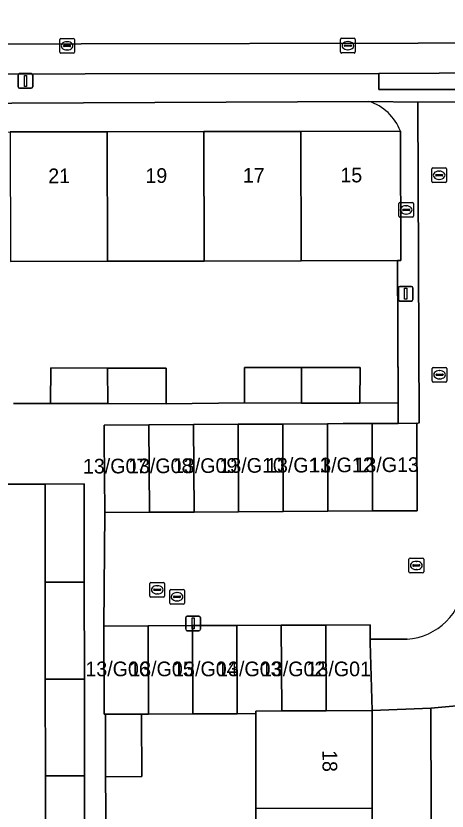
# Model space of a CAD drawing. Extents: x 160732 to 162107, y 387428 to 388479.
# Drawn here: x 161189.1 to 161218.5, y 388000.6 to 388054.8 of the extents above; entities that cross this region are included whole.
import ezdxf

# ---------------------------------------------------------------- set-up
doc = ezdxf.new("R2010")
doc.units = 0
for name, color, linetype in [('IMGEO_Erf', 7, 'Continuous'), ('IMGEO_Kolk', 7, 'Continuous'), ('IMGEO_Lichtmast', 7, 'Continuous'), ('IMGEO_Muur', 7, 'Continuous'), ('IMGEO_Pand', 7, 'Continuous'), ('IMGEO_Pand_nummerreeks', 7, 'Continuous'), ('IMGEO_Parkeervlak_open', 7, 'Continuous'), ('IMGEO_Rijbaan_lokaal_open', 7, 'Continuous'), ('IMGEO_Rioolput', 7, 'Continuous'), ('IMGEO_Voetpad_open', 7, 'Continuous')]:
    doc.layers.add(name, color=color, linetype=linetype)

msp = doc.modelspace()

# ---------------------------------------------------------------- linework, layer by layer
at = {"layer": 'IMGEO_Erf'}
for points in [[(161213.161, 388048.984), (161169.409, 388048.766)], [(161166.304, 388045.867), (161166.312, 388042.342), (161168.865, 388042.351), (161168.85, 388046.865), (161175.539, 388046.877), (161182.139, 388046.889), (161188.739, 388046.901), (161195.338, 388046.913), (161201.938, 388046.925), (161208.538, 388046.937), (161215.313, 388046.949)], [(161188.964, 388028.402), (161191.501, 388028.397), (161191.506, 388030.816), (161195.382, 388030.808), (161199.367, 388030.799), (161199.362, 388028.38), (161204.701, 388028.433), (161204.706, 388030.852), (161208.582, 388030.844), (161212.567, 388030.835), (161212.562, 388028.416), (161215.154, 388028.426), (161215.114, 388038.133), (161208.562, 388038.118), (161201.962, 388038.103), (161195.362, 388038.088), (161188.763, 388038.073)], [(161217.501, 387972.088), (161217.385, 388007.635), (161213.381, 388007.464), (161213.401, 388000.818), (161213.419, 387994.788), (161213.437, 387988.599), (161213.456, 387982.408), (161213.474, 387976.219), (161213.493, 387970.018), (161215.578, 387970.041)], [(161205.482, 388000), (161205.48, 388000.783), (161205.462, 388007.256), (161204.21, 388007.252), (161201.188, 388007.241), (161198.166, 388007.23), (161197.693, 388007.228), (161197.694, 388007.057), (161197.712, 388002.962), (161195.244, 388002.95), (161195.254, 388000.737), (161195.262, 387998.958)]]:
    msp.add_lwpolyline(points, dxfattribs=at)
msp.add_lwpolyline([(161191.149, 388003.008), (161191.138, 388009.608), (161191.127, 388016.208), (161191.117, 388022.903), (161183.178, 388022.893), (161183.195, 388016.187), (161183.212, 388009.587), (161183.228, 388002.987), (161183.236, 388000), (161183.245, 387996.384), (161183.262, 387989.793), (161183.278, 387983.202), (161183.295, 387976.611), (161183.299, 387974.882), (161183.312, 387969.882), (161191.218, 387969.859), (161191.188, 387973.723), (161193.651, 387973.742), (161193.647, 387976.631), (161191.192, 387976.627), (161191.181, 387983.222), (161191.171, 387989.814), (161191.16, 387996.405)], close=True, dxfattribs=at)
msp.add_arc((161212.142, 388045.751), 3.39, 20.6953, 72.506, dxfattribs=at)
at = {"layer": 'IMGEO_Kolk'}
for p, q in [((161192.118, 388052.339), (161192.118, 388053.191)), ((161192.193, 388053.265), (161193.045, 388053.265)), ((161192.606, 388053.045), (161192.631, 388053.045)), ((161193.119, 388053.191), (161193.119, 388052.339)), ((161211.241, 388052.353), (161211.241, 388053.205)), ((161211.316, 388053.279), (161212.168, 388053.279)), ((161211.729, 388053.059), (161211.754, 388053.059)), ((161212.242, 388053.205), (161212.242, 388052.353)), ((161192.377, 388052.759), (161192.377, 388052.771)), ((161192.815, 388052.722), (161192.417, 388052.722)), ((161192.42, 388052.808), (161192.818, 388052.808)), ((161192.629, 388052.485), (161192.604, 388052.485)), ((161192.861, 388052.771), (161192.861, 388052.759)), ((161211.5, 388052.773), (161211.5, 388052.785)), ((161211.938, 388052.736), (161211.54, 388052.736)), ((161211.543, 388052.822), (161211.941, 388052.822)), ((161211.752, 388052.499), (161211.727, 388052.499)), ((161211.984, 388052.785), (161211.984, 388052.773)), ((161193.045, 388052.265), (161192.193, 388052.265)), ((161212.168, 388052.279), (161211.316, 388052.279)), ((161217.453, 388043.522), (161217.453, 388044.374)), ((161217.528, 388044.448), (161218.38, 388044.448)), ((161217.941, 388044.228), (161217.966, 388044.228)), ((161218.454, 388044.374), (161218.454, 388043.522)), ((161217.712, 388043.942), (161217.712, 388043.954)), ((161218.15, 388043.905), (161217.752, 388043.905)), ((161217.755, 388043.991), (161218.153, 388043.991)), ((161217.964, 388043.668), (161217.939, 388043.668)), ((161218.196, 388043.954), (161218.196, 388043.942)), ((161218.38, 388043.448), (161217.528, 388043.448)), ((161217.48, 388029.926), (161217.48, 388030.778)), ((161217.555, 388030.852), (161218.407, 388030.852)), ((161217.968, 388030.632), (161217.993, 388030.632)), ((161218.481, 388030.778), (161218.481, 388029.926)), ((161217.739, 388030.346), (161217.739, 388030.358)), ((161218.177, 388030.309), (161217.779, 388030.309)), ((161217.782, 388030.395), (161218.18, 388030.395)), ((161218.223, 388030.358), (161218.223, 388030.346)), ((161218.407, 388029.852), (161217.555, 388029.852)), ((161217.991, 388030.072), (161217.966, 388030.072)), ((161215.899, 388016.929), (161215.899, 388017.781)), ((161215.974, 388017.855), (161216.826, 388017.855)), ((161216.387, 388017.635), (161216.412, 388017.635)), ((161216.9, 388017.781), (161216.9, 388016.929)), ((161216.158, 388017.349), (161216.158, 388017.361)), ((161216.596, 388017.312), (161216.198, 388017.312)), ((161216.201, 388017.398), (161216.599, 388017.398)), ((161216.41, 388017.075), (161216.385, 388017.075)), ((161216.642, 388017.361), (161216.642, 388017.349)), ((161216.826, 388016.855), (161215.974, 388016.855)), ((161199.605, 388014.795), (161199.605, 388015.647)), ((161199.68, 388015.721), (161200.532, 388015.721)), ((161200.093, 388015.501), (161200.118, 388015.501)), ((161200.606, 388015.647), (161200.606, 388014.795)), ((161199.864, 388015.215), (161199.864, 388015.227)), ((161200.302, 388015.178), (161199.904, 388015.178)), ((161199.907, 388015.264), (161200.305, 388015.264)), ((161200.116, 388014.941), (161200.091, 388014.941)), ((161200.348, 388015.227), (161200.348, 388015.215)), ((161200.532, 388014.721), (161199.68, 388014.721))]:
    msp.add_line(p, q, dxfattribs=at)
for points in [[(161192.118, 388052.339), (161192.118, 388053.191)], [(161192.193, 388053.265), (161193.045, 388053.265)], [(161193.119, 388053.191), (161193.119, 388052.339)], [(161211.241, 388052.353), (161211.241, 388053.205)], [(161211.316, 388053.279), (161212.168, 388053.279)], [(161212.242, 388053.205), (161212.242, 388052.353)], [(161193.045, 388052.265), (161192.193, 388052.265)], [(161212.168, 388052.279), (161211.316, 388052.279)], [(161217.453, 388043.522), (161217.453, 388044.374)], [(161217.528, 388044.448), (161218.38, 388044.448)], [(161218.454, 388044.374), (161218.454, 388043.522)], [(161218.38, 388043.448), (161217.528, 388043.448)], [(161217.48, 388029.926), (161217.48, 388030.778)], [(161217.555, 388030.852), (161218.407, 388030.852)], [(161218.481, 388030.778), (161218.481, 388029.926)], [(161218.407, 388029.852), (161217.555, 388029.852)], [(161215.899, 388016.929), (161215.899, 388017.781)], [(161215.974, 388017.855), (161216.826, 388017.855)], [(161216.9, 388017.781), (161216.9, 388016.929)], [(161216.826, 388016.855), (161215.974, 388016.855)], [(161199.605, 388014.795), (161199.605, 388015.647)], [(161199.68, 388015.721), (161200.532, 388015.721)], [(161200.606, 388015.647), (161200.606, 388014.795)], [(161200.532, 388014.721), (161199.68, 388014.721)]]:
    msp.add_lwpolyline(points, dxfattribs=at)
for centre, radius, start, end in [((161192.195, 388053.189), 0.0765, 91.552, 178.448), ((161192.195, 388053.189), 0.0765, 91.552, 178.448), ((161193.043, 388053.189), 0.0765, 1.552, 88.448), ((161193.043, 388053.189), 0.0765, 1.552, 88.448), ((161211.318, 388053.203), 0.0765, 91.552, 178.448), ((161211.318, 388053.203), 0.0765, 91.552, 178.448), ((161212.166, 388053.203), 0.0765, 1.552, 88.448), ((161212.166, 388053.203), 0.0765, 1.552, 88.448), ((161192.195, 388052.341), 0.0765, 181.552, 268.448), ((161192.195, 388052.341), 0.0765, 181.552, 268.448), ((161192.417, 388052.768), 0.0403, 85.8775, 175.7526), ((161192.414, 388052.758), 0.0366, 178.938, 274.7102), ((161192.818, 388052.765), 0.043, 264.8664, 352.4533), ((161192.822, 388052.77), 0.0386, 1.7309, 96.639), ((161193.043, 388052.341), 0.0765, 271.552, 358.448), ((161193.043, 388052.341), 0.0765, 271.552, 358.448), ((161211.318, 388052.355), 0.0765, 181.552, 268.448), ((161211.318, 388052.355), 0.0765, 181.552, 268.448), ((161211.54, 388052.782), 0.0403, 85.8775, 175.7526), ((161211.537, 388052.772), 0.0366, 178.938, 274.7102), ((161211.941, 388052.779), 0.043, 264.8664, 352.4533), ((161211.945, 388052.784), 0.0386, 1.7309, 96.639), ((161212.166, 388052.355), 0.0765, 271.552, 358.448), ((161212.166, 388052.355), 0.0765, 271.552, 358.448), ((161217.53, 388044.372), 0.0765, 91.552, 178.448), ((161217.53, 388044.372), 0.0765, 91.552, 178.448), ((161218.378, 388044.372), 0.0765, 1.552, 88.448), ((161218.378, 388044.372), 0.0765, 1.552, 88.448), ((161217.752, 388043.951), 0.0403, 85.8775, 175.7526), ((161217.749, 388043.941), 0.0366, 178.938, 274.7102), ((161218.153, 388043.948), 0.043, 264.8664, 352.4533), ((161218.157, 388043.953), 0.0386, 1.7309, 96.639), ((161217.53, 388043.524), 0.0765, 181.552, 268.448), ((161217.53, 388043.524), 0.0765, 181.552, 268.448), ((161218.378, 388043.524), 0.0765, 271.552, 358.448), ((161218.378, 388043.524), 0.0765, 271.552, 358.448), ((161217.557, 388030.776), 0.0765, 91.552, 178.448), ((161217.557, 388030.776), 0.0765, 91.552, 178.448), ((161218.405, 388030.776), 0.0765, 1.552, 88.448), ((161218.405, 388030.776), 0.0765, 1.552, 88.448), ((161217.779, 388030.355), 0.0403, 85.8775, 175.7526), ((161217.776, 388030.345), 0.0366, 178.938, 274.7102), ((161218.18, 388030.352), 0.043, 264.8664, 352.4533), ((161218.184, 388030.357), 0.0386, 1.7309, 96.639), ((161217.557, 388029.928), 0.0765, 181.552, 268.448), ((161217.557, 388029.928), 0.0765, 181.552, 268.448), ((161218.405, 388029.928), 0.0765, 271.552, 358.448), ((161218.405, 388029.928), 0.0765, 271.552, 358.448), ((161215.976, 388017.779), 0.0765, 91.552, 178.448), ((161215.976, 388017.779), 0.0765, 91.552, 178.448), ((161216.824, 388017.779), 0.0765, 1.552, 88.448), ((161216.824, 388017.779), 0.0765, 1.552, 88.448), ((161216.198, 388017.358), 0.0403, 85.8775, 175.7526), ((161216.195, 388017.348), 0.0366, 178.938, 274.7102), ((161216.599, 388017.355), 0.043, 264.8664, 352.4533), ((161216.603, 388017.36), 0.0386, 1.7309, 96.639), ((161215.976, 388016.931), 0.0765, 181.552, 268.448), ((161215.976, 388016.931), 0.0765, 181.552, 268.448), ((161216.824, 388016.931), 0.0765, 271.552, 358.448), ((161216.824, 388016.931), 0.0765, 271.552, 358.448), ((161199.682, 388015.645), 0.0765, 91.552, 178.448), ((161199.682, 388015.645), 0.0765, 91.552, 178.448), ((161200.53, 388015.645), 0.0765, 1.552, 88.448), ((161200.53, 388015.645), 0.0765, 1.552, 88.448), ((161199.904, 388015.224), 0.0403, 85.8775, 175.7526), ((161199.901, 388015.214), 0.0366, 178.938, 274.7102), ((161200.305, 388015.221), 0.043, 264.8664, 352.4533), ((161200.309, 388015.226), 0.0386, 1.7309, 96.639), ((161199.682, 388014.797), 0.0765, 181.552, 268.448), ((161199.682, 388014.797), 0.0765, 181.552, 268.448), ((161200.53, 388014.797), 0.0765, 271.552, 358.448), ((161200.53, 388014.797), 0.0765, 271.552, 358.448)]:
    msp.add_arc(centre, radius, start, end, dxfattribs=at)
for centre, major_axis, ratio, start_param, end_param in [((161192.605, 388052.765), (-0.387, 0.002), 0.722429, 4.712389, 7.853982), ((161192.63, 388052.765), (-0.39, 0.002), 0.717154, 1.570796, 4.712389), ((161211.728, 388052.779), (-0.387, 0.002), 0.722429, 4.712389, 7.853982), ((161211.753, 388052.779), (-0.39, 0.002), 0.717154, 1.570796, 4.712389), ((161217.94, 388043.948), (-0.387, 0.002), 0.722429, 4.712389, 7.853982), ((161217.965, 388043.948), (-0.39, 0.002), 0.717154, 1.570796, 4.712389), ((161217.967, 388030.352), (-0.387, 0.002), 0.722429, 4.712389, 7.853982), ((161217.992, 388030.352), (-0.39, 0.002), 0.717154, 1.570796, 4.712389), ((161216.386, 388017.355), (-0.387, 0.002), 0.722429, 4.712389, 7.853982), ((161216.411, 388017.355), (-0.39, 0.002), 0.717154, 1.570796, 4.712389), ((161200.092, 388015.221), (-0.387, 0.002), 0.722429, 4.712389, 7.853982), ((161200.117, 388015.221), (-0.39, 0.002), 0.717154, 1.570796, 4.712389)]:
    msp.add_ellipse(centre, major_axis=major_axis, ratio=ratio, start_param=start_param, end_param=end_param, dxfattribs=at)
at = {"layer": 'IMGEO_Lichtmast'}
for p, q in [((161189.29, 388049.971), (161189.29, 388050.771)), ((161189.29, 388050.771), (161189.29, 388049.971)), ((161189.39, 388050.871), (161190.18, 388050.871)), ((161190.18, 388050.871), (161189.39, 388050.871)), ((161190.28, 388050.771), (161190.28, 388049.971)), ((161190.28, 388049.971), (161190.28, 388050.771)), ((161190.18, 388049.871), (161189.39, 388049.871)), ((161189.39, 388049.871), (161190.18, 388049.871)), ((161215.176, 388035.475), (161215.176, 388036.275)), ((161215.176, 388036.275), (161215.176, 388035.475)), ((161215.276, 388036.375), (161216.066, 388036.375)), ((161216.066, 388036.375), (161215.276, 388036.375)), ((161216.166, 388036.275), (161216.166, 388035.475)), ((161216.166, 388035.475), (161216.166, 388036.275)), ((161216.066, 388035.375), (161215.276, 388035.375)), ((161215.276, 388035.375), (161216.066, 388035.375)), ((161200.806, 388013.903), (161201.596, 388013.903)), ((161201.596, 388013.903), (161200.806, 388013.903)), ((161200.706, 388013.003), (161200.706, 388013.803)), ((161200.706, 388013.803), (161200.706, 388013.003)), ((161201.696, 388013.803), (161201.696, 388013.003)), ((161201.696, 388013.003), (161201.696, 388013.803)), ((161201.596, 388012.903), (161200.806, 388012.903)), ((161200.806, 388012.903), (161201.596, 388012.903))]:
    msp.add_line(p, q, dxfattribs=at)
for points in [[(161189.71, 388050.746), (161189.86, 388050.746), (161189.86, 388049.996), (161189.71, 388049.996), (161189.71, 388050.746)], [(161215.596, 388036.25), (161215.746, 388036.25), (161215.746, 388035.5), (161215.596, 388035.5), (161215.596, 388036.25)], [(161201.126, 388013.778), (161201.276, 388013.778), (161201.276, 388013.028), (161201.126, 388013.028), (161201.126, 388013.778)]]:
    msp.add_lwpolyline(points, dxfattribs=at)
for centre, start, end in [((161189.39, 388050.771), 90, 180), ((161189.39, 388050.771), 90, 180), ((161190.18, 388050.771), 0, 90), ((161190.18, 388050.771), 360, 90), ((161189.39, 388049.971), 180, 270), ((161189.39, 388049.971), 180, 270), ((161190.18, 388049.971), 270, 0), ((161190.18, 388049.971), 270, 0), ((161215.276, 388036.275), 90, 180), ((161215.276, 388036.275), 90, 180), ((161216.066, 388036.275), 0, 90), ((161216.066, 388036.275), 360, 90), ((161215.276, 388035.475), 180, 270), ((161215.276, 388035.475), 180, 270), ((161216.066, 388035.475), 270, 0), ((161216.066, 388035.475), 270, 0), ((161200.806, 388013.803), 90, 180), ((161200.806, 388013.803), 90, 180), ((161201.596, 388013.803), 0, 90), ((161201.596, 388013.803), 360, 90), ((161200.806, 388013.003), 180, 270), ((161200.806, 388013.003), 180, 270), ((161201.596, 388013.003), 270, 0), ((161201.596, 388013.003), 270, 0)]:
    msp.add_arc(centre, 0.1, start, end, dxfattribs=at)
at = {"layer": 'IMGEO_Muur'}
msp.add_lwpolyline([(161215.114, 388038.133), (161215.153, 388028.49)], dxfattribs=at)
at = {"layer": 'IMGEO_Pand'}
for points in [[(161195.362, 388038.088), (161195.338, 388046.913), (161188.739, 388046.901), (161188.763, 388038.073)], [(161201.962, 388038.103), (161201.938, 388046.925), (161195.338, 388046.913), (161195.362, 388038.088)], [(161208.562, 388038.118), (161208.538, 388046.937), (161201.938, 388046.925), (161201.962, 388038.103)], [(161215.114, 388038.133), (161215.353, 388038.134), (161215.313, 388046.949), (161208.538, 388046.937), (161208.562, 388038.118)], [(161191.506, 388030.816), (161191.501, 388028.397), (161195.389, 388028.389), (161195.382, 388030.808)], [(161199.362, 388028.38), (161199.367, 388030.799), (161195.382, 388030.808), (161195.389, 388028.389)], [(161208.582, 388030.844), (161204.706, 388030.852), (161204.701, 388028.433), (161208.589, 388028.425)], [(161208.589, 388028.425), (161212.562, 388028.416), (161212.567, 388030.835), (161208.582, 388030.844)], [(161195.155, 388025.96), (161195.184, 388020.96), (161198.224, 388020.978), (161198.189, 388026.941), (161195.15, 388026.923)], [(161198.189, 388026.941), (161198.224, 388020.978), (161201.262, 388020.996), (161201.228, 388026.958)], [(161201.228, 388026.958), (161201.262, 388020.996), (161204.301, 388021.014), (161204.267, 388026.976)], [(161204.267, 388026.976), (161204.301, 388021.014), (161207.34, 388021.031), (161207.305, 388026.994)], [(161210.344, 388027.012), (161207.305, 388026.994), (161207.34, 388021.031), (161210.379, 388021.049)], [(161210.344, 388027.012), (161210.379, 388021.049), (161213.418, 388021.067), (161213.383, 388027.03), (161211.423, 388027.018)], [(161216.457, 388021.085), (161216.422, 388027.018), (161216.422, 388027.047), (161215.171, 388027.04), (161213.383, 388027.03), (161213.418, 388021.067)], [(161191.127, 388016.208), (161193.784, 388016.214), (161193.773, 388022.907), (161191.117, 388022.903)], [(161193.784, 388016.214), (161191.127, 388016.208), (161191.138, 388009.608), (161193.795, 388009.614)], [(161210.253, 388007.45), (161210.228, 388013.29), (161207.206, 388013.278), (161207.231, 388007.436)], [(161210.228, 388013.29), (161210.253, 388007.45), (161213.381, 388007.464), (161213.255, 388012.113), (161213.254, 388012.326), (161213.25, 388013.303)], [(161198.141, 388013.24), (161195.119, 388013.227), (161195.145, 388007.219), (161195.225, 388007.219), (161197.693, 388007.228), (161198.166, 388007.23)], [(161201.188, 388007.241), (161201.163, 388013.252), (161198.141, 388013.24), (161198.166, 388007.23)], [(161204.21, 388007.252), (161204.184, 388013.265), (161201.163, 388013.252), (161201.188, 388007.241)], [(161207.231, 388007.436), (161207.206, 388013.278), (161204.184, 388013.265), (161204.21, 388007.252), (161205.462, 388007.256), (161205.462, 388007.428)], [(161193.795, 388009.614), (161191.138, 388009.608), (161191.149, 388003.008), (161193.806, 388003.014)], [(161210.253, 388007.45), (161207.231, 388007.436), (161205.462, 388007.428), (161205.462, 388007.256), (161205.48, 388000.783), (161213.401, 388000.818), (161213.381, 388007.464)], [(161197.693, 388007.228), (161195.225, 388007.219), (161195.226, 388007.019), (161195.244, 388002.95), (161197.712, 388002.962), (161197.694, 388007.057)], [(161193.806, 388003.014), (161191.149, 388003.008), (161191.16, 387996.405), (161193.816, 387996.413)], [(161213.401, 388000.818), (161205.48, 388000.783), (161205.482, 388000), (161205.497, 387994.728), (161213.419, 387994.788)]]:
    msp.add_lwpolyline(points, close=True, dxfattribs=at)
at = {"layer": 'IMGEO_Parkeervlak_open'}
for points in [[(161293.331, 388053.085), (161265.928, 388053.054), (161262.413, 388053.043), (161170.608, 388052.85)], [(161173.827, 388050.837), (161213.836, 388050.887), (161222.055, 388050.928), (161280.986, 388051.09), (161290.368, 388051.014), (161291.09, 388051.406), (161292.241, 388052.535)]]:
    msp.add_lwpolyline(points, dxfattribs=at)
at = {"layer": 'IMGEO_Rijbaan_lokaal_open'}
msp.add_lwpolyline([(161262.413, 388053.043), (161262.397, 388058.009), (161168.683, 388057.787), (161168.664, 388052.88), (161170.608, 388052.85)], close=True, dxfattribs=at)
msp.add_lwpolyline([(161219.675, 388016.166), (161219.668, 388048.943), (161216.511, 388048.935), (161216.589, 388027.069), (161216.422, 388027.018), (161216.457, 388021.085), (161213.418, 388021.067), (161210.379, 388021.049), (161207.34, 388021.031), (161204.301, 388021.014), (161201.262, 388020.996), (161198.224, 388020.978), (161195.184, 388020.96), (161195.119, 388013.227), (161198.141, 388013.24), (161201.163, 388013.252), (161204.184, 388013.265), (161207.206, 388013.278), (161210.228, 388013.29), (161213.25, 388013.303), (161213.254, 388012.326), (161215.767, 388012.326)], dxfattribs=at)
msp.add_arc((161215.439, 388016.568), 4.255, 274.4192, 354.5751, dxfattribs=at)
at = {"layer": 'IMGEO_Rioolput'}
for p, q in [((161215.207, 388041.16), (161215.207, 388042.012)), ((161215.282, 388042.086), (161216.134, 388042.086)), ((161216.208, 388042.012), (161216.208, 388041.16)), ((161215.466, 388041.58), (161215.466, 388041.592)), ((161215.904, 388041.543), (161215.506, 388041.543)), ((161215.509, 388041.629), (161215.907, 388041.629)), ((161215.695, 388041.866), (161215.72, 388041.866)), ((161215.95, 388041.592), (161215.95, 388041.58)), ((161216.134, 388041.086), (161215.282, 388041.086)), ((161215.718, 388041.306), (161215.693, 388041.306)), ((161198.256, 388015.271), (161198.256, 388016.123)), ((161198.331, 388016.197), (161199.183, 388016.197)), ((161199.257, 388016.123), (161199.257, 388015.271)), ((161198.515, 388015.691), (161198.515, 388015.703)), ((161198.953, 388015.654), (161198.555, 388015.654)), ((161198.558, 388015.74), (161198.956, 388015.74)), ((161198.744, 388015.977), (161198.769, 388015.977)), ((161198.999, 388015.703), (161198.999, 388015.691)), ((161199.183, 388015.197), (161198.331, 388015.197)), ((161198.767, 388015.417), (161198.742, 388015.417))]:
    msp.add_line(p, q, dxfattribs=at)
for points in [[(161215.207, 388041.16), (161215.207, 388042.012)], [(161215.282, 388042.086), (161216.134, 388042.086)], [(161216.208, 388042.012), (161216.208, 388041.16)], [(161216.134, 388041.086), (161215.282, 388041.086)], [(161198.256, 388015.271), (161198.256, 388016.123)], [(161198.331, 388016.197), (161199.183, 388016.197)], [(161199.257, 388016.123), (161199.257, 388015.271)], [(161199.183, 388015.197), (161198.331, 388015.197)]]:
    msp.add_lwpolyline(points, dxfattribs=at)
for centre, radius, start, end in [((161215.284, 388042.01), 0.0765, 91.552, 178.448), ((161215.284, 388042.01), 0.0765, 91.552, 178.448), ((161216.132, 388042.01), 0.0765, 1.552, 88.448), ((161216.132, 388042.01), 0.0765, 1.552, 88.448), ((161215.506, 388041.589), 0.0403, 85.8775, 175.7526), ((161215.503, 388041.579), 0.0366, 178.938, 274.7102), ((161215.907, 388041.586), 0.043, 264.8664, 352.4533), ((161215.911, 388041.591), 0.0386, 1.7309, 96.639), ((161215.284, 388041.162), 0.0765, 181.552, 268.448), ((161215.284, 388041.162), 0.0765, 181.552, 268.448), ((161216.132, 388041.162), 0.0765, 271.552, 358.448), ((161216.132, 388041.162), 0.0765, 271.552, 358.448), ((161198.333, 388016.121), 0.0765, 91.552, 178.448), ((161198.333, 388016.121), 0.0765, 91.552, 178.448), ((161199.181, 388016.121), 0.0765, 1.552, 88.448), ((161199.181, 388016.121), 0.0765, 1.552, 88.448), ((161198.555, 388015.7), 0.0403, 85.8775, 175.7526), ((161198.552, 388015.69), 0.0366, 178.938, 274.7102), ((161198.956, 388015.697), 0.043, 264.8664, 352.4533), ((161198.96, 388015.702), 0.0386, 1.7309, 96.639), ((161198.333, 388015.273), 0.0765, 181.552, 268.448), ((161198.333, 388015.273), 0.0765, 181.552, 268.448), ((161199.181, 388015.273), 0.0765, 271.552, 358.448), ((161199.181, 388015.273), 0.0765, 271.552, 358.448)]:
    msp.add_arc(centre, radius, start, end, dxfattribs=at)
for centre, major_axis, ratio, start_param, end_param in [((161215.694, 388041.586), (-0.387, 0.002), 0.722429, 4.712389, 7.853982), ((161215.719, 388041.586), (-0.39, 0.002), 0.717154, 1.570796, 4.712389), ((161198.743, 388015.697), (-0.387, 0.002), 0.722429, 4.712389, 7.853982), ((161198.768, 388015.697), (-0.39, 0.002), 0.717154, 1.570796, 4.712389)]:
    msp.add_ellipse(centre, major_axis=major_axis, ratio=ratio, start_param=start_param, end_param=end_param, dxfattribs=at)
at = {"layer": 'IMGEO_Voetpad_open'}
for points in [[(161292.241, 388052.535), (161291.09, 388051.406), (161290.368, 388051.014), (161280.986, 388051.09), (161222.055, 388050.928), (161222.058, 388049.802), (161213.839, 388049.782), (161213.836, 388050.887), (161173.827, 388050.837)], [(161169.409, 388048.766), (161213.161, 388048.984), (161216.511, 388048.935), (161219.668, 388048.943), (161224.221, 388048.959), (161270.677, 388049.09), (161272.075, 388049.094), (161292.47, 388049.151)], [(161216.511, 388048.935), (161213.161, 388048.984)], [(161215.313, 388046.949), (161215.353, 388038.134), (161215.114, 388038.133), (161215.154, 388028.426), (161215.171, 388027.04), (161216.422, 388027.047), (161216.422, 388027.018), (161216.589, 388027.069), (161216.511, 388048.935)], [(161215.767, 388012.326), (161213.254, 388012.326), (161213.255, 388012.113), (161213.381, 388007.464), (161217.385, 388007.635), (161220.883, 388007.94), (161220.866, 388015.69), (161220.858, 388022.708), (161220.852, 388025.023), (161222.702, 388025.027), (161222.686, 388025.406), (161222.685, 388026.588), (161222.674, 388047.165)], [(161195.262, 387998.958), (161195.254, 388000.737), (161195.244, 388002.95), (161195.226, 388007.019), (161195.225, 388007.219), (161195.145, 388007.219), (161195.119, 388013.227), (161195.184, 388020.96), (161195.155, 388025.96), (161195.15, 388026.923), (161198.189, 388026.941), (161201.228, 388026.958), (161204.267, 388026.976), (161207.305, 388026.994), (161210.344, 388027.012), (161211.423, 388027.018), (161213.383, 388027.03), (161215.171, 388027.04), (161215.154, 388028.426), (161212.562, 388028.416), (161208.589, 388028.425), (161204.701, 388028.433), (161199.362, 388028.38), (161195.389, 388028.389), (161191.501, 388028.397), (161188.964, 388028.402)], [(161183.178, 388022.893), (161191.117, 388022.903), (161193.773, 388022.907), (161193.784, 388016.214), (161193.795, 388009.614), (161193.806, 388003.014), (161193.816, 387996.413)], [(161220.883, 388007.94), (161217.385, 388007.635), (161217.501, 387972.088), (161217.515, 387971.998), (161217.376, 387967.03), (161217.48, 387956.261), (161217.496, 387954.255), (161217.507, 387952.589), (161243.083, 387952.638), (161248.135, 387952.571), (161248.071, 387986.562), (161248.067, 387986.627), (161248.197, 387991.584)]]:
    msp.add_lwpolyline(points, dxfattribs=at)
msp.add_lwpolyline([(161213.839, 388049.782), (161222.058, 388049.802), (161222.055, 388050.928), (161213.836, 388050.887)], close=True, dxfattribs=at)
for centre, radius, start, end in [((161212.142, 388045.751), 3.39, 20.6953, 72.506), ((161215.439, 388016.568), 4.255, 274.4192, 354.5751)]:
    msp.add_arc(centre, radius, start, end, dxfattribs=at)

# ---------------------------------------------------------------- texts
at = {"layer": 'IMGEO_Pand_nummerreeks'}
for s, rotation, p in [('21', 0.1591, (161191.338, 388043.406)), ('19', 0.1591, (161197.953, 388043.424)), ('17', 0.1591, (161204.59, 388043.442)), ('15', 0.1591, (161211.227, 388043.461)), ('13/G07', 0.2781, (161193.703, 388023.618)), ('13/G08', 0.2781, (161196.772, 388023.633)), ('13/G09', 0.2781, (161199.831, 388023.647)), ('13/G10', 0.2781, (161202.994, 388023.663)), ('13/G11', 0.2781, (161206.167, 388023.678)), ('13/G12', 0.2781, (161209.115, 388023.693)), ('13/G13', 0.2781, (161212.187, 388023.707)), ('18', 270.2597, (161210.008, 388004.771))]:
    msp.add_text(s, height=1, rotation=rotation, dxfattribs=at).set_placement(p)
for s, p in [('13/G06', (161193.865, 388009.803)), ('13/G05', (161196.854, 388009.803)), ('13/G04', (161199.844, 388009.803)), ('13/G03', (161202.834, 388009.803)), ('13/G02', (161205.817, 388009.803)), ('13/G01', (161208.923, 388009.803))]:
    msp.add_text(s, height=1, dxfattribs=at).set_placement(p)

doc.saveas('drawing.dxf')
